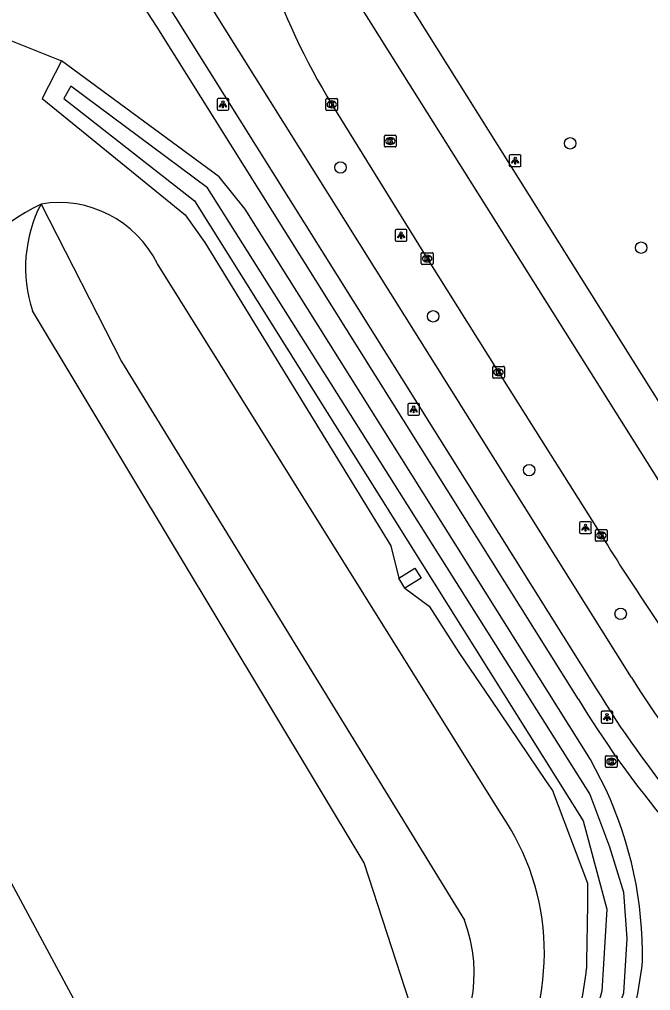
# Model space of a CAD drawing. Extents: x 159353 to 160616, y 385893 to 387321.
# Drawn here: x 160502 to 160555.8, y 386482.8 to 386565.7 of the extents above; entities that cross this region are included whole.
import ezdxf

# ---------------------------------------------------------------- set-up
doc = ezdxf.new("R2010")
doc.units = 0
for name, color, linetype in [('IMGEO_Berm_groen', 7, 'Continuous'), ('IMGEO_Boom', 7, 'Continuous'), ('IMGEO_Fietspad_gesloten', 7, 'Continuous'), ('IMGEO_Groenvoorziening', 7, 'Continuous'), ('IMGEO_Kolk', 7, 'Continuous'), ('IMGEO_Lichtpunt', 7, 'Continuous'), ('IMGEO_Naaldbos', 7, 'Continuous'), ('IMGEO_OVBaan_gesloten', 7, 'Continuous'), ('IMGEO_Rijbaan_regionaal_gesloten', 7, 'Continuous'), ('IMGEO_Terreindeel_gesloten', 7, 'Continuous'), ('IMGEO_Voetpad_open', 7, 'Continuous'), ('IMGEO_Waterloop', 7, 'Continuous')]:
    doc.layers.add(name, color=color, linetype=linetype)

msp = doc.modelspace()

# ---------------------------------------------------------------- linework, layer by layer
at = {"layer": 'IMGEO_Berm_groen'}
for points in [[(160500.855, 386564.033), (160505.545, 386562.139)], [(160551.979, 386500), (160550.677, 386502.532), (160521.205, 386549.478), (160518.984, 386552.245), (160505.545, 386562.139)]]:
    msp.add_lwpolyline(points, dxfattribs=at)
for centre, radius, start, end in [((160521.158, 386485.763), 33.951, 359.19836, 24.7932), ((160519.463, 386489.291), 35.866, 325.76843, 353.59153)]:
    msp.add_arc(centre, radius, start, end, dxfattribs=at)
at = {"layer": 'IMGEO_Boom'}
for centre in [(160548.935, 386555.107), (160529.35, 386553.053), (160554.983, 386546.205), (160537.251, 386540.351), (160545.435, 386527.23), (160553.239, 386514.963)]:
    msp.add_circle(centre, 0.489, dxfattribs=at)
at = {"layer": 'IMGEO_Fietspad_gesloten'}
for points in [[(160554.152, 386509.544), (160518.163, 386566.967), (160508.016, 386583.091), (160499.488, 386596.8), (160488.745, 386614.006), (160477.808, 386631.524), (160472.115, 386640.642), (160467.355, 386648.229), (160458.083, 386663.01), (160448.283, 386678.631), (160446.206, 386681.921), (160435.309, 386699.176), (160428.475, 386709.998), (160424.445, 386716.023), (160420.708, 386721.612)], [(160513.572, 386568.513), (160515.271, 386565.845), (160551.161, 386508.57)]]:
    msp.add_lwpolyline(points, dxfattribs=at)
for centre, radius, start, end in [((160620.825, 386550.89), 78.453, 211.80388, 228.70328), ((160621.246, 386550.951), 81.903, 211.16145, 228.44314)]:
    msp.add_arc(centre, radius, start, end, dxfattribs=at)
at = {"layer": 'IMGEO_Groenvoorziening'}
for points in [[(160505.545, 386562.139), (160503.904, 386558.928), (160516.1, 386549.01), (160517.782, 386546.634), (160533.628, 386520.763), (160534.309, 386518.009)], [(160537.26, 386475.644), (160531.375, 386493.728), (160503.088, 386540.817)], [(160516.169, 386464.269), (160495.304, 386503.038), (160492.847, 386530.451)], [(160534.832, 386517.16), (160534.309, 386518.009)], [(160534.832, 386517.16), (160536.903, 386515.608), (160539.441, 386511.669), (160542.157, 386507.656), (160546.887, 386500.669), (160547.418, 386499.884), (160550.424, 386491.976), (160550.402, 386490.214), (160550.38, 386488.496), (160550.34, 386485.302), (160550.332, 386484.699)]]:
    msp.add_lwpolyline(points, dxfattribs=at)
for centre, radius, start, end in [((160512.612, 386532.155), 19.838, 116.36167, 184.92702), ((160514.199, 386544.53), 11.715, 152.55098, 198.47663), ((160523.166, 386487.494), 27.309, 341.52554, 354.12605)]:
    msp.add_arc(centre, radius, start, end, dxfattribs=at)
at = {"layer": 'IMGEO_Kolk'}
for p, q in [((160528.099, 386557.996), (160528.099, 386558.848)), ((160528.174, 386558.922), (160529.026, 386558.922)), ((160529.1, 386558.848), (160529.1, 386557.996)), ((160529.026, 386557.922), (160528.174, 386557.922)), ((160528.61, 386558.142), (160528.585, 386558.142)), ((160528.587, 386558.702), (160528.612, 386558.702)), ((160533.095, 386554.872), (160533.095, 386555.724)), ((160533.17, 386555.798), (160534.022, 386555.798)), ((160533.583, 386555.578), (160533.608, 386555.578)), ((160534.096, 386555.724), (160534.096, 386554.872)), ((160534.022, 386554.798), (160533.17, 386554.798)), ((160533.606, 386555.018), (160533.581, 386555.018)), ((160536.237, 386544.853), (160536.237, 386545.705)), ((160536.312, 386545.779), (160537.164, 386545.779)), ((160536.725, 386545.559), (160536.75, 386545.559)), ((160537.238, 386545.705), (160537.238, 386544.853)), ((160537.164, 386544.779), (160536.312, 386544.779)), ((160536.748, 386544.999), (160536.723, 386544.999)), ((160542.324, 386535.156), (160542.324, 386536.008)), ((160542.399, 386536.082), (160543.251, 386536.082)), ((160542.812, 386535.862), (160542.837, 386535.862)), ((160543.325, 386536.008), (160543.325, 386535.156)), ((160543.251, 386535.082), (160542.399, 386535.082)), ((160542.835, 386535.302), (160542.81, 386535.302)), ((160551.092, 386521.232), (160551.092, 386522.084)), ((160551.167, 386522.158), (160552.019, 386522.158)), ((160551.58, 386521.938), (160551.605, 386521.938)), ((160552.093, 386522.084), (160552.093, 386521.232)), ((160552.019, 386521.158), (160551.167, 386521.158)), ((160551.603, 386521.378), (160551.578, 386521.378)), ((160551.949, 386501.936), (160551.949, 386502.788)), ((160552.024, 386502.862), (160552.876, 386502.862)), ((160552.437, 386502.642), (160552.462, 386502.642)), ((160552.95, 386502.788), (160552.95, 386501.936)), ((160552.876, 386501.862), (160552.024, 386501.862)), ((160552.46, 386502.082), (160552.435, 386502.082))]:
    msp.add_line(p, q, dxfattribs=at)
for points in [[(160528.099, 386557.996), (160528.099, 386558.848)], [(160528.174, 386558.922), (160529.026, 386558.922)], [(160529.1, 386558.848), (160529.1, 386557.996)], [(160529.026, 386557.922), (160528.174, 386557.922)], [(160528.42, 386558.622), (160528.543, 386558.622), (160528.543, 386558.471), (160528.673, 386558.622), (160528.837, 386558.622), (160528.691, 386558.471), (160528.844, 386558.222), (160528.692, 386558.222), (160528.607, 386558.386), (160528.543, 386558.319), (160528.543, 386558.222), (160528.42, 386558.222), (160528.42, 386558.622)], [(160533.095, 386554.872), (160533.095, 386555.724)], [(160533.17, 386555.798), (160534.022, 386555.798)], [(160533.416, 386555.498), (160533.539, 386555.498), (160533.539, 386555.347), (160533.669, 386555.498), (160533.833, 386555.498), (160533.687, 386555.347), (160533.84, 386555.098), (160533.688, 386555.098), (160533.603, 386555.262), (160533.539, 386555.195), (160533.539, 386555.098), (160533.416, 386555.098), (160533.416, 386555.498)], [(160534.096, 386555.724), (160534.096, 386554.872)], [(160534.022, 386554.798), (160533.17, 386554.798)], [(160536.237, 386544.853), (160536.237, 386545.705)], [(160536.312, 386545.779), (160537.164, 386545.779)], [(160536.558, 386545.479), (160536.681, 386545.479), (160536.681, 386545.328), (160536.811, 386545.479), (160536.975, 386545.479), (160536.829, 386545.328), (160536.982, 386545.079), (160536.83, 386545.079), (160536.745, 386545.243), (160536.681, 386545.176), (160536.681, 386545.079), (160536.558, 386545.079), (160536.558, 386545.479)], [(160537.238, 386545.705), (160537.238, 386544.853)], [(160537.164, 386544.779), (160536.312, 386544.779)], [(160542.324, 386535.156), (160542.324, 386536.008)], [(160542.399, 386536.082), (160543.251, 386536.082)], [(160542.645, 386535.782), (160542.768, 386535.782), (160542.768, 386535.631), (160542.898, 386535.782), (160543.062, 386535.782), (160542.916, 386535.631), (160543.069, 386535.382), (160542.917, 386535.382), (160542.832, 386535.546), (160542.768, 386535.479), (160542.768, 386535.382), (160542.645, 386535.382), (160542.645, 386535.782)], [(160543.325, 386536.008), (160543.325, 386535.156)], [(160543.251, 386535.082), (160542.399, 386535.082)], [(160551.092, 386521.232), (160551.092, 386522.084)], [(160551.167, 386522.158), (160552.019, 386522.158)], [(160551.413, 386521.858), (160551.536, 386521.858), (160551.536, 386521.707), (160551.666, 386521.858), (160551.83, 386521.858), (160551.684, 386521.707), (160551.837, 386521.458), (160551.685, 386521.458), (160551.6, 386521.622), (160551.536, 386521.555), (160551.536, 386521.458), (160551.413, 386521.458), (160551.413, 386521.858)], [(160552.093, 386522.084), (160552.093, 386521.232)], [(160552.019, 386521.158), (160551.167, 386521.158)], [(160551.949, 386501.936), (160551.949, 386502.788)], [(160552.024, 386502.862), (160552.876, 386502.862)], [(160552.27, 386502.562), (160552.393, 386502.562), (160552.393, 386502.411), (160552.523, 386502.562), (160552.687, 386502.562), (160552.541, 386502.411), (160552.694, 386502.162), (160552.542, 386502.162), (160552.457, 386502.326), (160552.393, 386502.259), (160552.393, 386502.162), (160552.27, 386502.162), (160552.27, 386502.562)], [(160552.95, 386502.788), (160552.95, 386501.936)], [(160552.876, 386501.862), (160552.024, 386501.862)]]:
    msp.add_lwpolyline(points, dxfattribs=at)
for centre, start, end in [((160528.176, 386558.846), 91.55205, 178.44795), ((160528.176, 386558.846), 91.55205, 178.44795), ((160529.024, 386558.846), 1.55205, 88.44795), ((160529.024, 386558.846), 1.55205, 88.44795), ((160528.176, 386557.998), 181.55205, 268.44795), ((160528.176, 386557.998), 181.55205, 268.44795), ((160529.024, 386557.998), 271.55205, 358.44795), ((160529.024, 386557.998), 271.55205, 358.44795), ((160533.172, 386555.722), 91.55205, 178.44795), ((160533.172, 386555.722), 91.55205, 178.44795), ((160534.02, 386555.722), 1.55205, 88.44795), ((160534.02, 386555.722), 1.55205, 88.44795), ((160533.172, 386554.874), 181.55205, 268.44795), ((160533.172, 386554.874), 181.55205, 268.44795), ((160534.02, 386554.874), 271.55205, 358.44795), ((160534.02, 386554.874), 271.55205, 358.44795), ((160536.314, 386545.703), 91.55205, 178.44795), ((160536.314, 386545.703), 91.55205, 178.44795), ((160537.162, 386545.703), 1.55205, 88.44795), ((160537.162, 386545.703), 1.55205, 88.44795), ((160536.314, 386544.855), 181.55205, 268.44795), ((160536.314, 386544.855), 181.55205, 268.44795), ((160537.162, 386544.855), 271.55205, 358.44795), ((160537.162, 386544.855), 271.55205, 358.44795), ((160542.401, 386536.006), 91.55205, 178.44795), ((160542.401, 386536.006), 91.55205, 178.44795), ((160543.249, 386536.006), 1.55205, 88.44795), ((160543.249, 386536.006), 1.55205, 88.44795), ((160542.401, 386535.158), 181.55205, 268.44795), ((160542.401, 386535.158), 181.55205, 268.44795), ((160543.249, 386535.158), 271.55205, 358.44795), ((160543.249, 386535.158), 271.55205, 358.44795), ((160551.169, 386522.082), 91.55205, 178.44795), ((160551.169, 386522.082), 91.55205, 178.44795), ((160552.017, 386522.082), 1.55205, 88.44795), ((160552.017, 386522.082), 1.55205, 88.44795), ((160551.169, 386521.234), 181.55205, 268.44795), ((160551.169, 386521.234), 181.55205, 268.44795), ((160552.017, 386521.234), 271.55205, 358.44795), ((160552.017, 386521.234), 271.55205, 358.44795), ((160552.026, 386502.786), 91.55205, 178.44795), ((160552.026, 386502.786), 91.55205, 178.44795), ((160552.874, 386502.786), 1.55205, 88.44795), ((160552.874, 386502.786), 1.55205, 88.44795), ((160552.026, 386501.938), 181.55205, 268.44795), ((160552.026, 386501.938), 181.55205, 268.44795), ((160552.874, 386501.938), 271.55205, 358.44795), ((160552.874, 386501.938), 271.55205, 358.44795)]:
    msp.add_arc(centre, 0.0765, start, end, dxfattribs=at)
for centre, major_axis, ratio, start_param, end_param in [((160528.586, 386558.422), (-0.387, 0.002), 0.722429, 4.712389, 7.853982), ((160528.611, 386558.422), (-0.39, 0.002), 0.717154, 1.570796, 4.712389), ((160533.582, 386555.298), (-0.387, 0.002), 0.722429, 4.712389, 7.853982), ((160533.607, 386555.298), (-0.39, 0.002), 0.717154, 1.570796, 4.712389), ((160536.724, 386545.279), (-0.387, 0.002), 0.722429, 4.712389, 7.853982), ((160536.749, 386545.279), (-0.39, 0.002), 0.717154, 1.570796, 4.712389), ((160542.811, 386535.582), (-0.387, 0.002), 0.722429, 4.712389, 7.853982), ((160542.836, 386535.582), (-0.39, 0.002), 0.717154, 1.570796, 4.712389), ((160551.579, 386521.658), (-0.387, 0.002), 0.722429, 4.712389, 7.853982), ((160551.604, 386521.658), (-0.39, 0.002), 0.717154, 1.570796, 4.712389), ((160552.436, 386502.362), (-0.387, 0.002), 0.722429, 4.712389, 7.853982), ((160552.461, 386502.362), (-0.39, 0.002), 0.717154, 1.570796, 4.712389)]:
    msp.add_ellipse(centre, major_axis=major_axis, ratio=ratio, start_param=start_param, end_param=end_param, dxfattribs=at)
at = {"layer": 'IMGEO_Lichtpunt'}
for p, q in [((160518.814, 386558.829), (160518.814, 386558.022)), ((160518.814, 386558.829), (160518.814, 386558.022)), ((160519.716, 386558.924), (160518.908, 386558.924)), ((160519.716, 386558.924), (160518.908, 386558.924)), ((160519.81, 386558.022), (160519.81, 386558.829)), ((160519.81, 386558.022), (160519.81, 386558.829)), ((160518.908, 386557.928), (160519.716, 386557.928)), ((160518.908, 386557.928), (160519.716, 386557.928)), ((160543.744, 386554.029), (160543.744, 386553.222)), ((160543.744, 386554.029), (160543.744, 386553.222)), ((160544.646, 386554.124), (160543.838, 386554.124)), ((160544.646, 386554.124), (160543.838, 386554.124)), ((160544.74, 386553.222), (160544.74, 386554.029)), ((160544.74, 386553.222), (160544.74, 386554.029)), ((160543.838, 386553.128), (160544.646, 386553.128)), ((160543.838, 386553.128), (160544.646, 386553.128)), ((160534.02, 386547.672), (160534.02, 386546.865)), ((160534.02, 386547.672), (160534.02, 386546.865)), ((160534.922, 386547.767), (160534.114, 386547.767)), ((160534.922, 386547.767), (160534.114, 386547.767)), ((160535.016, 386546.865), (160535.016, 386547.672)), ((160535.016, 386546.865), (160535.016, 386547.672)), ((160534.114, 386546.771), (160534.922, 386546.771)), ((160534.114, 386546.771), (160534.922, 386546.771)), ((160535.087, 386532.811), (160535.087, 386532.004)), ((160535.087, 386532.811), (160535.087, 386532.004)), ((160535.989, 386532.906), (160535.181, 386532.906)), ((160535.989, 386532.906), (160535.181, 386532.906)), ((160536.083, 386532.004), (160536.083, 386532.811)), ((160536.083, 386532.004), (160536.083, 386532.811)), ((160535.181, 386531.91), (160535.989, 386531.91)), ((160535.181, 386531.91), (160535.989, 386531.91)), ((160549.743, 386522.733), (160549.743, 386521.926)), ((160549.743, 386522.733), (160549.743, 386521.926)), ((160550.645, 386522.828), (160549.837, 386522.828)), ((160550.645, 386522.828), (160549.837, 386522.828)), ((160550.739, 386521.926), (160550.739, 386522.733)), ((160550.739, 386521.926), (160550.739, 386522.733)), ((160549.837, 386521.832), (160550.645, 386521.832)), ((160549.837, 386521.832), (160550.645, 386521.832)), ((160551.589, 386506.554), (160551.589, 386505.747)), ((160551.589, 386506.554), (160551.589, 386505.747)), ((160552.491, 386506.649), (160551.683, 386506.649)), ((160552.491, 386506.649), (160551.683, 386506.649)), ((160552.585, 386505.747), (160552.585, 386506.554)), ((160552.585, 386505.747), (160552.585, 386506.554)), ((160551.683, 386505.653), (160552.491, 386505.653)), ((160551.683, 386505.653), (160552.491, 386505.653))]:
    msp.add_line(p, q, dxfattribs=at)
for points in [[(160519.188, 386558.493), (160519.227, 386558.465), (160519.039, 386558.203), (160519.001, 386558.23), (160519.188, 386558.493)], [(160519.29, 386558.445), (160519.337, 386558.445), (160519.337, 386558.123), (160519.29, 386558.123), (160519.29, 386558.445)], [(160519.4, 386558.465), (160519.438, 386558.492), (160519.625, 386558.23), (160519.586, 386558.202), (160519.4, 386558.465)], [(160544.118, 386553.693), (160544.157, 386553.665), (160543.969, 386553.403), (160543.931, 386553.43), (160544.118, 386553.693)], [(160544.22, 386553.645), (160544.267, 386553.645), (160544.267, 386553.323), (160544.22, 386553.323), (160544.22, 386553.645)], [(160544.33, 386553.665), (160544.368, 386553.692), (160544.555, 386553.43), (160544.516, 386553.402), (160544.33, 386553.665)], [(160534.394, 386547.336), (160534.433, 386547.308), (160534.245, 386547.046), (160534.207, 386547.073), (160534.394, 386547.336)], [(160534.496, 386547.288), (160534.543, 386547.288), (160534.543, 386546.966), (160534.496, 386546.966), (160534.496, 386547.288)], [(160534.606, 386547.308), (160534.644, 386547.335), (160534.831, 386547.073), (160534.792, 386547.045), (160534.606, 386547.308)], [(160535.461, 386532.475), (160535.5, 386532.447), (160535.312, 386532.185), (160535.274, 386532.212), (160535.461, 386532.475)], [(160535.563, 386532.427), (160535.61, 386532.427), (160535.61, 386532.105), (160535.563, 386532.105), (160535.563, 386532.427)], [(160535.673, 386532.447), (160535.711, 386532.474), (160535.898, 386532.212), (160535.859, 386532.184), (160535.673, 386532.447)], [(160550.117, 386522.397), (160550.156, 386522.369), (160549.968, 386522.107), (160549.93, 386522.134), (160550.117, 386522.397)], [(160550.219, 386522.349), (160550.266, 386522.349), (160550.266, 386522.027), (160550.219, 386522.027), (160550.219, 386522.349)], [(160550.329, 386522.369), (160550.367, 386522.396), (160550.554, 386522.134), (160550.515, 386522.106), (160550.329, 386522.369)], [(160551.963, 386506.218), (160552.002, 386506.19), (160551.814, 386505.928), (160551.776, 386505.955), (160551.963, 386506.218)], [(160552.065, 386506.17), (160552.112, 386506.17), (160552.112, 386505.848), (160552.065, 386505.848), (160552.065, 386506.17)], [(160552.175, 386506.19), (160552.213, 386506.217), (160552.4, 386505.955), (160552.361, 386505.927), (160552.175, 386506.19)]]:
    msp.add_lwpolyline(points, dxfattribs=at)
for centre in [(160519.313, 386558.627), (160544.243, 386553.827), (160534.519, 386547.47), (160535.586, 386532.609), (160550.242, 386522.531), (160552.088, 386506.352)]:
    msp.add_circle(centre, 0.0994, dxfattribs=at)
for centre, start, end in [((160518.908, 386558.829), 90, 180), ((160518.908, 386558.829), 90, 180), ((160519.716, 386558.829), 0, 90), ((160519.716, 386558.829), 0, 90), ((160518.908, 386558.022), 180, 270), ((160518.908, 386558.022), 180, 270), ((160519.716, 386558.022), 270, 0), ((160519.716, 386558.022), 270, 360), ((160543.838, 386554.029), 90, 180), ((160543.838, 386554.029), 90, 180), ((160544.646, 386554.029), 0, 90), ((160544.646, 386554.029), 0, 90), ((160543.838, 386553.222), 180, 270), ((160543.838, 386553.222), 180, 270), ((160544.646, 386553.222), 270, 0), ((160544.646, 386553.222), 270, 360), ((160534.114, 386547.672), 90, 180), ((160534.114, 386547.672), 90, 180), ((160534.922, 386547.672), 0, 90), ((160534.922, 386547.672), 0, 90), ((160534.114, 386546.865), 180, 270), ((160534.114, 386546.865), 180, 270), ((160534.922, 386546.865), 270, 0), ((160534.922, 386546.865), 270, 360), ((160535.181, 386532.811), 90, 180), ((160535.181, 386532.811), 90, 180), ((160535.989, 386532.811), 0, 90), ((160535.989, 386532.811), 0, 90), ((160535.181, 386532.004), 180, 270), ((160535.181, 386532.004), 180, 270), ((160535.989, 386532.004), 270, 0), ((160535.989, 386532.004), 270, 360), ((160549.837, 386522.733), 90, 180), ((160549.837, 386522.733), 90, 180), ((160550.645, 386522.733), 0, 90), ((160550.645, 386522.733), 0, 90), ((160549.837, 386521.926), 180, 270), ((160549.837, 386521.926), 180, 270), ((160550.645, 386521.926), 270, 0), ((160550.645, 386521.926), 270, 360), ((160551.683, 386506.554), 90, 180), ((160551.683, 386506.554), 90, 180), ((160552.491, 386506.554), 0, 90), ((160552.491, 386506.554), 0, 90), ((160551.683, 386505.747), 180, 270), ((160551.683, 386505.747), 180, 270), ((160552.491, 386505.747), 270, 0), ((160552.491, 386505.747), 270, 360)]:
    msp.add_arc(centre, 0.0946, start, end, dxfattribs=at)
at = {"layer": 'IMGEO_Naaldbos'}
for points in [[(160503.803, 386549.93), (160510.673, 386536.503), (160539.922, 386488.819)], [(160543.016, 386497.926), (160513.726, 386544.828)]]:
    msp.add_lwpolyline(points, dxfattribs=at)
for centre, radius, start, end in [((160505.328, 386540.695), 9.36, 26.20515, 99.3741), ((160525.85, 386486.036), 20.881, 328.93097, 34.70789), ((160528.205, 386484.33), 12.547, 316.19084, 20.96358)]:
    msp.add_arc(centre, radius, start, end, dxfattribs=at)
at = {"layer": 'IMGEO_OVBaan_gesloten'}
for points in [[(160505.396, 386614.482), (160536.623, 386564.712), (160560.344, 386526.923)], [(160557.597, 386524.567), (160533.575, 386562.77), (160502.351, 386612.565)]]:
    msp.add_lwpolyline(points, dxfattribs=at)
at = {"layer": 'IMGEO_Rijbaan_regionaal_gesloten'}
msp.add_lwpolyline([(160528.6, 386558.422), (160536.738, 386545.279), (160542.825, 386535.582), (160551.593, 386521.658)], dxfattribs=at)
for centre, radius, start, end in [((160582.705, 386591.089), 63.202, 199.22595, 211.12229), ((160731.785, 386633.31), 211.98, 211.78354, 216.23207)]:
    msp.add_arc(centre, radius, start, end, dxfattribs=at)
at = {"layer": 'IMGEO_Terreindeel_gesloten'}
msp.add_lwpolyline([(160534.309, 386518.009), (160535.69, 386518.86), (160536.213, 386518.011), (160534.832, 386517.16)], dxfattribs=at)
at = {"layer": 'IMGEO_Voetpad_open'}
msp.add_lwpolyline([(160549.617, 386507.706), (160513.698, 386565.006), (160511.744, 386568.067)], dxfattribs=at)
msp.add_arc((160621.784, 386551.43), 84.379, 211.21067, 227.85631, dxfattribs=at)
at = {"layer": 'IMGEO_Waterloop'}
msp.add_lwpolyline([(160505.755, 386558.933), (160516.882, 386550.21), (160523.563, 386539.529), (160550.031, 386497.316), (160552.074, 386489.784), (160551.648, 386482.763), (160550.329, 386478.082), (160546.776, 386470.89), (160543.116, 386466.89), (160537.67, 386461.869), (160518.053, 386445.656), (160518.989, 386444.55), (160544.691, 386465.997), (160548.521, 386470.763), (160551.031, 386475.699), (160553.499, 386482.635), (160553.797, 386487.273), (160553.499, 386491.188), (160552.308, 386495.061), (160550.606, 386499.614), (160518.01, 386551.316), (160506.35, 386559.997), (160505.755, 386558.933)], dxfattribs=at)

doc.saveas('drawing.dxf')
